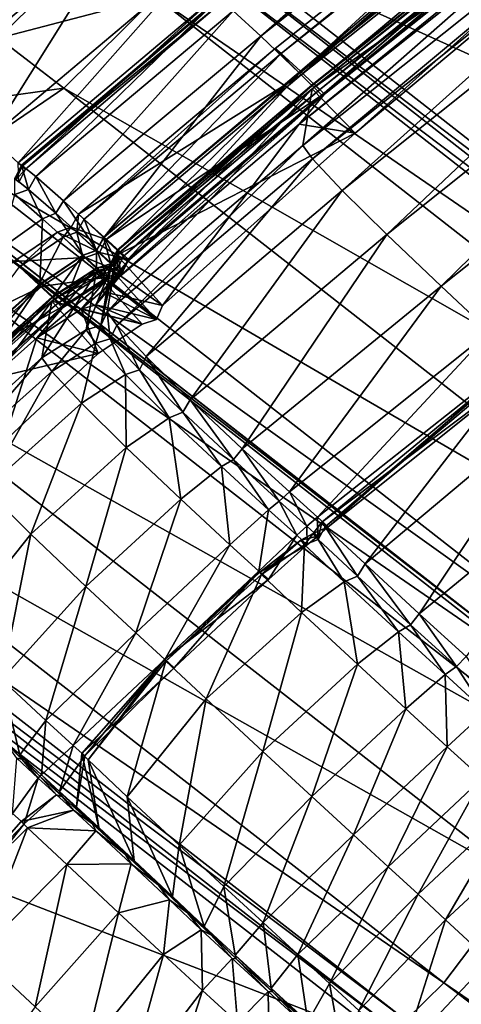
# Model space of a CAD drawing. Header units: millimetres. Extents: x 2387 to 13955, y -4964 to 364.
# Tile 928 of 1056: x 4483 to 4489, y 207 to 220. Entities that reach past the tile are written whole.
import ezdxf

# ---------------------------------------------------------------- set-up
doc = ezdxf.new("R2010")
doc.units = ezdxf.units.MM
doc.header["$MEASUREMENT"] = 0
doc.layers.add('Predefinito', color=7, linetype='Continuous', true_color=0x000000)

# ---------------------------------------------------------------- blocks, each defined once
blk = doc.blocks.new('Blocco 08')
at = {"layer": 'Predefinito'}
for points in [[(-461.432, -53.25, 485.772), (-453.143, -60.537, 440.573), (-455.804, -62.783, 440.54)], [(-451.329, -62.114, 427.623), (-451.704, -61.774, 429.991), (-443.807, -55.511, 430.211)], [(-443.807, -55.511, 430.211), (-443.449, -55.869, 427.83), (-451.329, -62.114, 427.623)], [(-450.808, -62.616, 426.82), (-451.329, -62.114, 427.623), (-443.449, -55.869, 427.83)], [(-443.449, -55.869, 427.83), (-442.999, -56.419, 427.029), (-450.808, -62.616, 426.82)], [(-451.053, -62.348, 423.215), (-451.137, -62.283, 425.632), (-443.261, -56.032, 425.878)], [(-443.261, -56.032, 425.878), (-451.137, -62.283, 425.632), (-450.786, -62.636, 426.582)], [(-443.261, -56.032, 425.878), (-443.154, -56.077, 423.449), (-451.053, -62.348, 423.215)], [(-450.793, -62.59, 420.809), (-451.053, -62.348, 423.215), (-443.154, -56.077, 423.449)], [(-443.154, -56.077, 423.449), (-442.898, -56.319, 421.027), (-450.793, -62.59, 420.809)], [(-450.786, -62.636, 426.582), (-442.978, -56.436, 426.82), (-443.261, -56.032, 425.878)], [(-450.613, -62.763, 419.888), (-450.793, -62.59, 420.809), (-442.898, -56.319, 421.027)], [(-442.898, -56.319, 421.027), (-442.733, -56.501, 420.106), (-450.613, -62.763, 419.888)], [(-450.507, -62.912, 426.75), (-450.808, -62.616, 426.82), (-442.999, -56.419, 427.029)], [(-442.978, -56.436, 426.82), (-450.786, -62.636, 426.582), (-450.507, -62.912, 426.75)], [(-450.469, -62.898, 412.5), (-450.615, -62.755, 417.648), (-442.719, -56.479, 417.89)], [(-442.719, -56.479, 417.89), (-450.615, -62.755, 417.648), (-450.588, -62.786, 419.502)], [(-450.537, -62.838, 419.702), (-450.613, -62.763, 419.888), (-442.733, -56.501, 420.106)], [(-450.588, -62.786, 419.502), (-442.709, -56.523, 419.738), (-442.719, -56.479, 417.89)], [(-442.709, -56.523, 419.738), (-450.588, -62.786, 419.502), (-450.537, -62.838, 419.702)], [(-442.733, -56.501, 420.106), (-442.666, -56.582, 419.929), (-450.537, -62.838, 419.702)], [(-450.537, -62.838, 419.702), (-442.666, -56.582, 419.929), (-442.709, -56.523, 419.738)], [(-442.999, -56.419, 427.029), (-442.744, -56.746, 426.972), (-450.507, -62.912, 426.75)], [(-450.507, -62.912, 426.75), (-442.744, -56.746, 426.972), (-442.978, -56.436, 426.82)], [(-442.719, -56.479, 417.89), (-442.567, -56.612, 412.737), (-450.469, -62.898, 412.5)], [(-442.567, -56.612, 412.737), (-442.892, -57.014, 360.909), (-450.813, -63.305, 360.677)], [(-450.813, -63.305, 360.677), (-450.469, -62.898, 412.5), (-442.567, -56.612, 412.737)], [(-442.78, -56.587, 78.017), (-442.894, -57.325, 28.827), (-450.762, -63.59, 28.599)], [(-450.762, -63.59, 28.599), (-450.636, -62.828, 77.787), (-442.78, -56.587, 78.017)], [(-442.295, -56.939, 219.022), (-442.78, -56.587, 78.017), (-450.636, -62.828, 77.787)], [(-450.052, -63.426, 218.792), (-450.813, -63.305, 360.677), (-442.892, -57.014, 360.909)], [(-450.636, -62.828, 77.787), (-450.052, -63.426, 218.792), (-442.295, -56.939, 219.022)], [(-442.892, -57.014, 360.909), (-442.295, -56.939, 219.022), (-450.052, -63.426, 218.792)], [(-450.632, -63.771, 25.225), (-450.762, -63.59, 28.599), (-442.894, -57.325, 28.827)], [(-442.894, -57.325, 28.827), (-442.769, -57.503, 25.448), (-450.632, -63.771, 25.225)], [(-450.232, -64.198, 21.658), (-450.632, -63.771, 25.225), (-442.769, -57.503, 25.448)], [(-442.769, -57.503, 25.448), (-442.373, -57.93, 21.876), (-450.232, -64.198, 21.658)], [(-449.628, -64.796, 18.64), (-450.232, -64.198, 21.658), (-442.373, -57.93, 21.876)], [(-442.373, -57.93, 21.876), (-441.77, -58.53, 18.85), (-449.628, -64.796, 18.64)], [(-448.893, -65.491, 16.91), (-449.628, -64.796, 18.64), (-441.77, -58.53, 18.85)], [(-441.77, -58.53, 18.85), (-441.029, -59.232, 17.108), (-448.893, -65.491, 16.91)], [(-440.015, -66.204, 730.512), (-449.22, -58.87, 775.656), (-452.036, -60.764, 775.523)], [(-449.22, -58.87, 775.656), (-440.015, -66.204, 730.512), (-432.088, -60.941, 730.716)], [(-448.233, -66.108, 16.174), (-448.893, -65.491, 16.91), (-441.029, -59.232, 17.108)], [(-454.989, -63.486, 435.509), (-455.804, -62.783, 440.54), (-453.143, -60.537, 440.573)], [(-453.143, -60.537, 440.573), (-452.328, -61.246, 435.532), (-454.989, -63.486, 435.509)], [(-442.827, -67.959, 730.401), (-452.036, -60.764, 775.523), (-452.23, -60.824, 775.485)], [(-452.036, -60.764, 775.523), (-442.827, -67.959, 730.401), (-440.015, -66.204, 730.512)], [(-455.277, -61.826, 782.291), (-454.874, -62.142, 780.526), (-453.631, -60.909, 780.548)], [(-452.751, -61.585, 775.549), (-453.631, -60.909, 780.548), (-454.874, -62.142, 780.526)], [(-443.024, -68.016, 730.372), (-452.23, -60.824, 775.485), (-452.317, -61.008, 775.515)], [(-452.23, -60.824, 775.485), (-443.024, -68.016, 730.372), (-442.827, -67.959, 730.401)], [(-443.107, -68.204, 730.392), (-452.317, -61.008, 775.515), (-452.751, -61.585, 775.549)], [(-452.317, -61.008, 775.515), (-443.107, -68.204, 730.392), (-443.024, -68.016, 730.372)], [(-454.609, -63.824, 433.707), (-454.989, -63.486, 435.509), (-452.328, -61.246, 435.532)], [(-452.328, -61.246, 435.532), (-451.953, -61.583, 433.744), (-454.609, -63.824, 433.707)], [(-454.874, -62.142, 780.526), (-453.992, -62.818, 775.527), (-452.751, -61.585, 775.549)], [(-454.513, -63.911, 433.505), (-454.609, -63.824, 433.707), (-451.953, -61.583, 433.744)], [(-454.373, -64.011, 429.941), (-454.564, -63.856, 432.318), (-451.907, -61.609, 432.409)], [(-451.906, -61.625, 433.362), (-451.907, -61.609, 432.409), (-454.564, -63.856, 432.318)], [(-454.564, -63.856, 432.318), (-454.554, -63.872, 433.273), (-451.906, -61.625, 433.362)], [(-451.867, -61.667, 433.567), (-451.906, -61.625, 433.362), (-454.554, -63.872, 433.273)], [(-454.554, -63.872, 433.273), (-454.513, -63.911, 433.505), (-451.867, -61.667, 433.567)], [(-451.953, -61.583, 433.744), (-451.867, -61.667, 433.567), (-454.513, -63.911, 433.505)], [(-451.907, -61.609, 432.409), (-451.704, -61.774, 429.991), (-454.373, -64.011, 429.941)], [(-443.534, -68.784, 730.414), (-452.751, -61.585, 775.549), (-453.992, -62.818, 775.527)], [(-452.751, -61.585, 775.549), (-443.534, -68.784, 730.414), (-443.107, -68.204, 730.392)], [(-453.996, -64.338, 427.613), (-454.373, -64.011, 429.941), (-451.704, -61.774, 429.991)], [(-451.704, -61.774, 429.991), (-451.329, -62.114, 427.623), (-453.996, -64.338, 427.613)], [(-453.992, -62.818, 775.527), (-454.874, -62.142, 780.526), (-456.321, -63.14, 780.334)], [(-453.448, -64.831, 426.795), (-453.996, -64.338, 427.613), (-451.329, -62.114, 427.623)], [(-451.329, -62.114, 427.623), (-450.808, -62.616, 426.82), (-453.448, -64.831, 426.795)], [(-453.72, -64.589, 423.126), (-453.796, -64.518, 425.505), (-451.137, -62.283, 425.632)], [(-450.786, -62.636, 426.582), (-451.137, -62.283, 425.632), (-453.796, -64.518, 425.505)], [(-451.137, -62.283, 425.632), (-451.053, -62.348, 423.215), (-453.72, -64.589, 423.126)], [(-453.456, -64.834, 420.766), (-453.72, -64.589, 423.126), (-451.053, -62.348, 423.215)], [(-451.053, -62.348, 423.215), (-450.793, -62.59, 420.809), (-453.456, -64.834, 420.766)], [(-453.796, -64.518, 425.505), (-453.419, -64.86, 426.472), (-450.786, -62.636, 426.582)], [(-453.268, -65.009, 419.841), (-453.456, -64.834, 420.766), (-450.793, -62.59, 420.809)], [(-453.122, -65.126, 426.685), (-453.448, -64.831, 426.795), (-450.808, -62.616, 426.82)], [(-450.507, -62.912, 426.75), (-450.786, -62.636, 426.582), (-453.419, -64.86, 426.472)], [(-450.793, -62.59, 420.809), (-450.613, -62.763, 419.888), (-453.268, -65.009, 419.841)], [(-450.808, -62.616, 426.82), (-450.507, -62.912, 426.75), (-453.122, -65.126, 426.685)], [(-453.127, -65.153, 412.397), (-453.271, -65.007, 417.535), (-450.615, -62.755, 417.648)], [(-450.588, -62.786, 419.502), (-450.615, -62.755, 417.648), (-453.271, -65.007, 417.535)], [(-453.185, -65.085, 419.629), (-453.268, -65.009, 419.841), (-450.613, -62.763, 419.888)], [(-450.613, -62.763, 419.888), (-450.537, -62.838, 419.702), (-453.185, -65.085, 419.629)], [(-450.615, -62.755, 417.648), (-450.469, -62.898, 412.5), (-453.127, -65.153, 412.397)], [(-456.321, -63.14, 780.334), (-455.447, -63.808, 775.357), (-453.992, -62.818, 775.527)], [(-444.768, -70.019, 730.387), (-453.992, -62.818, 775.527), (-455.447, -63.808, 775.357)], [(-453.992, -62.818, 775.527), (-444.768, -70.019, 730.387), (-443.534, -68.784, 730.414)], [(-453.475, -65.562, 360.59), (-453.127, -65.153, 412.397), (-450.469, -62.898, 412.5)], [(-450.469, -62.898, 412.5), (-450.813, -63.305, 360.677), (-453.475, -65.562, 360.59)], [(-453.407, -65.838, 28.522), (-453.275, -65.072, 77.706), (-450.636, -62.828, 77.787)], [(-450.636, -62.828, 77.787), (-450.762, -63.59, 28.599), (-453.407, -65.838, 28.522)], [(-450.052, -63.426, 218.792), (-450.636, -62.828, 77.787), (-453.275, -65.072, 77.706)], [(-453.271, -65.007, 417.535), (-453.239, -65.036, 419.405), (-450.588, -62.786, 419.502)], [(-450.537, -62.838, 419.702), (-450.588, -62.786, 419.502), (-453.239, -65.036, 419.405)], [(-453.239, -65.036, 419.405), (-453.185, -65.085, 419.629), (-450.537, -62.838, 419.702)], [(-453.419, -64.86, 426.472), (-453.122, -65.126, 426.685), (-450.507, -62.912, 426.75)], [(-447.817, -70.442, 729.777), (-456.974, -63.302, 774.696), (-456.56, -63.699, 774.955)], [(-447.339, -70.814, 729.963), (-456.52, -63.654, 774.955), (-456.974, -63.302, 774.696)], [(-456.974, -63.302, 774.696), (-447.817, -70.442, 729.777), (-447.339, -70.814, 729.963)], [(-452.657, -65.753, 218.71), (-453.475, -65.562, 360.59), (-450.813, -63.305, 360.677)], [(-450.813, -63.305, 360.677), (-450.052, -63.426, 218.792), (-452.657, -65.753, 218.71)], [(-453.275, -65.072, 77.706), (-452.657, -65.753, 218.71), (-450.052, -63.426, 218.792)], [(-447.379, -70.86, 729.96), (-456.56, -63.699, 774.955), (-456.259, -64.738, 775.328)], [(-456.56, -63.699, 774.955), (-447.379, -70.86, 729.96), (-447.817, -70.442, 729.777)], [(-456.52, -63.654, 774.955), (-447.339, -70.814, 729.963), (-446.229, -70.999, 730.255)], [(-446.229, -70.999, 730.255), (-455.447, -63.808, 775.357), (-456.52, -63.654, 774.955)], [(-453.277, -66.019, 25.16), (-453.407, -65.838, 28.522), (-450.762, -63.59, 28.599)], [(-450.762, -63.59, 28.599), (-450.632, -63.771, 25.225), (-453.277, -66.019, 25.16)], [(-455.447, -63.808, 775.357), (-446.229, -70.999, 730.255), (-444.768, -70.019, 730.387)], [(-454.609, -63.824, 433.707), (-454.513, -63.911, 433.505), (-454.603, -64.093, 433.513)], [(-452.878, -66.443, 21.613), (-453.277, -66.019, 25.16), (-450.632, -63.771, 25.225)], [(-450.632, -63.771, 25.225), (-450.232, -64.198, 21.658), (-452.878, -66.443, 21.613)], [(-454.471, -64.184, 429.958), (-454.654, -64.036, 432.307), (-454.564, -63.856, 432.318)], [(-454.554, -63.872, 433.273), (-454.564, -63.856, 432.318), (-454.654, -64.036, 432.307)], [(-454.654, -64.036, 432.307), (-454.642, -64.055, 433.266), (-454.554, -63.872, 433.273)], [(-454.513, -63.911, 433.505), (-454.554, -63.872, 433.273), (-454.642, -64.055, 433.266)], [(-454.642, -64.055, 433.266), (-454.603, -64.093, 433.513), (-454.513, -63.911, 433.505)], [(-454.564, -63.856, 432.318), (-454.373, -64.011, 429.941), (-454.471, -64.184, 429.958)], [(-454.654, -64.036, 432.307), (-454.471, -64.184, 429.958), (-454.657, -64.254, 429.931)], [(-454.1, -64.507, 427.656), (-454.471, -64.184, 429.958), (-454.373, -64.011, 429.941)], [(-454.373, -64.011, 429.941), (-453.996, -64.338, 427.613), (-454.1, -64.507, 427.656)], [(-454.28, -64.582, 427.603), (-454.657, -64.254, 429.931), (-454.471, -64.184, 429.958)], [(-454.471, -64.184, 429.958), (-454.1, -64.507, 427.656), (-454.28, -64.582, 427.603)], [(-452.286, -67.027, 18.621), (-452.878, -66.443, 21.613), (-450.232, -64.198, 21.658)], [(-450.232, -64.198, 21.658), (-449.628, -64.796, 18.64), (-452.286, -67.027, 18.621)], [(-454.657, -64.254, 429.931), (-454.28, -64.582, 427.603), (-454.86, -64.991, 427.516)], [(-453.546, -65.006, 426.828), (-454.1, -64.507, 427.656), (-453.996, -64.338, 427.613)], [(-453.996, -64.338, 427.613), (-453.448, -64.831, 426.795), (-453.546, -65.006, 426.828)], [(-454.318, -65.476, 426.713), (-454.86, -64.991, 427.516), (-454.28, -64.582, 427.603)], [(-454.28, -64.582, 427.603), (-453.732, -65.075, 426.786), (-454.318, -65.476, 426.713)], [(-453.732, -65.075, 426.786), (-454.28, -64.582, 427.603), (-454.1, -64.507, 427.656)], [(-454.1, -64.507, 427.656), (-453.546, -65.006, 426.828), (-453.732, -65.075, 426.786)], [(-453.816, -64.764, 423.117), (-453.892, -64.694, 425.469), (-453.796, -64.518, 425.505)], [(-453.419, -64.86, 426.472), (-453.796, -64.518, 425.505), (-453.892, -64.694, 425.469)], [(-453.796, -64.518, 425.505), (-453.72, -64.589, 423.126), (-453.816, -64.764, 423.117)], [(-453.55, -65.012, 420.786), (-453.816, -64.764, 423.117), (-453.72, -64.589, 423.126)], [(-453.72, -64.589, 423.126), (-453.456, -64.834, 420.766), (-453.55, -65.012, 420.786)], [(-447.036, -71.928, 730.227), (-456.259, -64.738, 775.328), (-457.043, -66.31, 775.419)], [(-456.259, -64.738, 775.328), (-447.036, -71.928, 730.227), (-447.379, -70.86, 729.96)], [(-454.591, -65.231, 423.108), (-454.669, -65.16, 425.525), (-454.08, -64.762, 425.495)], [(-453.702, -65.104, 426.463), (-454.08, -64.762, 425.495), (-454.669, -65.16, 425.525)], [(-454.08, -64.762, 425.495), (-454.002, -64.832, 423.118), (-454.591, -65.231, 423.108)], [(-454.002, -64.832, 423.118), (-454.08, -64.762, 425.495), (-453.892, -64.694, 425.469)], [(-453.511, -65.039, 426.447), (-453.892, -64.694, 425.469), (-454.08, -64.762, 425.495)], [(-454.08, -64.762, 425.495), (-453.702, -65.104, 426.463), (-453.511, -65.039, 426.447)], [(-453.892, -64.694, 425.469), (-453.816, -64.764, 423.117), (-454.002, -64.832, 423.118)], [(-453.74, -65.077, 420.756), (-454.002, -64.832, 423.118), (-453.816, -64.764, 423.117)], [(-453.892, -64.694, 425.469), (-453.511, -65.039, 426.447), (-453.419, -64.86, 426.472)], [(-453.816, -64.764, 423.117), (-453.55, -65.012, 420.786), (-453.74, -65.077, 420.756)], [(-454.332, -65.472, 420.701), (-454.591, -65.231, 423.108), (-454.002, -64.832, 423.118)], [(-454.002, -64.832, 423.118), (-453.74, -65.077, 420.756), (-454.332, -65.472, 420.701)], [(-453.359, -65.19, 419.861), (-453.55, -65.012, 420.786), (-453.456, -64.834, 420.766)], [(-453.215, -65.307, 426.69), (-453.546, -65.006, 426.828), (-453.448, -64.831, 426.795)], [(-453.122, -65.126, 426.685), (-453.419, -64.86, 426.472), (-453.511, -65.039, 426.447)], [(-453.456, -64.834, 420.766), (-453.268, -65.009, 419.841), (-453.359, -65.19, 419.861)], [(-453.448, -64.831, 426.795), (-453.122, -65.126, 426.685), (-453.215, -65.307, 426.69)], [(-451.58, -67.687, 16.924), (-452.286, -67.027, 18.621), (-449.628, -64.796, 18.64)], [(-449.628, -64.796, 18.64), (-448.893, -65.491, 16.91), (-451.58, -67.687, 16.924)], [(-454.86, -64.991, 427.516), (-454.318, -65.476, 426.713), (-455.618, -66.644, 426.653)], [(-453.552, -65.252, 419.832), (-453.74, -65.077, 420.756), (-453.55, -65.012, 420.786)], [(-453.407, -65.37, 426.676), (-453.732, -65.075, 426.786), (-453.546, -65.006, 426.828)], [(-453.55, -65.012, 420.786), (-453.359, -65.19, 419.861), (-453.552, -65.252, 419.832)], [(-453.546, -65.006, 426.828), (-453.215, -65.307, 426.69), (-453.407, -65.37, 426.676)], [(-453.216, -65.337, 412.379), (-453.361, -65.189, 417.51), (-453.271, -65.007, 417.535)], [(-453.239, -65.036, 419.405), (-453.271, -65.007, 417.535), (-453.361, -65.189, 417.51)], [(-453.274, -65.268, 419.631), (-453.359, -65.19, 419.861), (-453.268, -65.009, 419.841)], [(-453.268, -65.009, 419.841), (-453.185, -65.085, 419.629), (-453.274, -65.268, 419.631)], [(-453.271, -65.007, 417.535), (-453.127, -65.153, 412.397), (-453.216, -65.337, 412.379)], [(-454.296, -65.497, 426.477), (-454.669, -65.16, 425.525), (-455.97, -66.327, 425.5)], [(-454.669, -65.16, 425.525), (-454.296, -65.497, 426.477), (-453.702, -65.104, 426.463)], [(-454.147, -65.643, 419.78), (-454.332, -65.472, 420.701), (-453.74, -65.077, 420.756)], [(-454.003, -65.761, 426.645), (-454.318, -65.476, 426.713), (-453.732, -65.075, 426.786)], [(-453.407, -65.37, 426.676), (-453.702, -65.104, 426.463), (-454.296, -65.497, 426.477)], [(-453.74, -65.077, 420.756), (-453.552, -65.252, 419.832), (-454.147, -65.643, 419.78)], [(-453.732, -65.075, 426.786), (-453.407, -65.37, 426.676), (-454.003, -65.761, 426.645)], [(-453.215, -65.307, 426.69), (-453.511, -65.039, 426.447), (-453.702, -65.104, 426.463)], [(-453.702, -65.104, 426.463), (-453.407, -65.37, 426.676), (-453.215, -65.307, 426.69)], [(-453.127, -65.153, 412.397), (-453.475, -65.562, 360.59), (-453.561, -65.746, 360.584)], [(-453.561, -65.746, 360.584), (-453.216, -65.337, 412.379), (-453.127, -65.153, 412.397)], [(-453.511, -65.039, 426.447), (-453.215, -65.307, 426.69), (-453.122, -65.126, 426.685)], [(-453.275, -65.072, 77.706), (-453.407, -65.838, 28.522), (-453.494, -66.022, 28.522)], [(-453.494, -66.022, 28.522), (-453.361, -65.256, 77.702), (-453.275, -65.072, 77.706)], [(-453.361, -65.189, 417.51), (-453.328, -65.218, 419.389), (-453.239, -65.036, 419.405)], [(-452.657, -65.753, 218.71), (-453.275, -65.072, 77.706), (-453.361, -65.256, 77.702)], [(-453.185, -65.085, 419.629), (-453.239, -65.036, 419.405), (-453.328, -65.218, 419.389)], [(-453.328, -65.218, 419.389), (-453.274, -65.268, 419.631), (-453.185, -65.085, 419.629)], [(-454.591, -65.231, 423.108), (-454.332, -65.472, 420.701), (-455.635, -66.638, 420.648)], [(-454.01, -65.783, 412.391), (-454.152, -65.638, 417.54), (-453.553, -65.25, 417.526)], [(-453.523, -65.279, 419.395), (-453.553, -65.25, 417.526), (-454.152, -65.638, 417.54)], [(-454.152, -65.638, 417.54), (-454.122, -65.666, 419.394), (-453.523, -65.279, 419.395)], [(-454.067, -65.715, 419.595), (-454.147, -65.643, 419.78), (-453.552, -65.252, 419.832)], [(-453.467, -65.328, 419.621), (-453.523, -65.279, 419.395), (-454.122, -65.666, 419.394)], [(-453.552, -65.252, 419.832), (-453.467, -65.328, 419.621), (-454.067, -65.715, 419.595)], [(-453.553, -65.25, 417.526), (-453.411, -65.396, 412.387), (-454.01, -65.783, 412.391)], [(-453.689, -66.08, 28.513), (-453.556, -65.313, 77.696), (-453.361, -65.256, 77.702)], [(-453.361, -65.256, 77.702), (-453.494, -66.022, 28.522), (-453.689, -66.08, 28.513)], [(-452.74, -65.94, 218.706), (-453.361, -65.256, 77.702), (-453.556, -65.313, 77.696)], [(-453.411, -65.396, 412.387), (-453.553, -65.25, 417.526), (-453.361, -65.189, 417.51)], [(-453.328, -65.218, 419.389), (-453.361, -65.189, 417.51), (-453.553, -65.25, 417.526)], [(-453.553, -65.25, 417.526), (-453.523, -65.279, 419.395), (-453.328, -65.218, 419.389)], [(-453.467, -65.328, 419.621), (-453.552, -65.252, 419.832), (-453.359, -65.19, 419.861)], [(-453.274, -65.268, 419.631), (-453.328, -65.218, 419.389), (-453.523, -65.279, 419.395)], [(-453.523, -65.279, 419.395), (-453.467, -65.328, 419.621), (-453.274, -65.268, 419.631)], [(-453.359, -65.19, 419.861), (-453.274, -65.268, 419.631), (-453.467, -65.328, 419.621)], [(-453.361, -65.189, 417.51), (-453.216, -65.337, 412.379), (-453.411, -65.396, 412.387)], [(-453.361, -65.256, 77.702), (-452.74, -65.94, 218.706), (-452.657, -65.753, 218.71)], [(-453.411, -65.396, 412.387), (-453.757, -65.804, 360.581), (-454.358, -66.189, 360.568)], [(-454.358, -66.189, 360.568), (-454.01, -65.783, 412.391), (-453.411, -65.396, 412.387)], [(-454.296, -65.497, 426.477), (-454.003, -65.761, 426.645), (-453.407, -65.37, 426.676)], [(-453.556, -65.313, 77.696), (-453.689, -66.08, 28.513), (-454.289, -66.462, 28.49)], [(-454.289, -66.462, 28.49), (-454.154, -65.695, 77.678), (-453.556, -65.313, 77.696)], [(-452.934, -66.003, 218.701), (-453.556, -65.313, 77.696), (-454.154, -65.695, 77.678)], [(-454.122, -65.666, 419.394), (-454.067, -65.715, 419.595), (-453.467, -65.328, 419.621)], [(-453.757, -65.804, 360.581), (-453.411, -65.396, 412.387), (-453.216, -65.337, 412.379)], [(-453.216, -65.337, 412.379), (-453.561, -65.746, 360.584), (-453.757, -65.804, 360.581)], [(-453.556, -65.313, 77.696), (-452.934, -66.003, 218.701), (-452.74, -65.94, 218.706)], [(-455.97, -66.327, 425.5), (-455.598, -66.662, 426.446), (-454.296, -65.497, 426.477)], [(-455.451, -66.807, 419.726), (-455.635, -66.638, 420.648), (-454.332, -65.472, 420.701)], [(-455.306, -66.925, 426.6), (-455.618, -66.644, 426.653), (-454.318, -65.476, 426.713)], [(-454.003, -65.761, 426.645), (-454.296, -65.497, 426.477), (-455.598, -66.662, 426.446)], [(-454.332, -65.472, 420.701), (-454.147, -65.643, 419.78), (-455.451, -66.807, 419.726)], [(-454.318, -65.476, 426.713), (-454.003, -65.761, 426.645), (-455.306, -66.925, 426.6)], [(-452.74, -65.94, 218.706), (-453.561, -65.746, 360.584), (-453.475, -65.562, 360.59)], [(-453.475, -65.562, 360.59), (-452.657, -65.753, 218.71), (-452.74, -65.94, 218.706)], [(-450.944, -68.27, 16.199), (-451.58, -67.687, 16.924), (-448.893, -65.491, 16.91)], [(-448.893, -65.491, 16.91), (-448.233, -66.108, 16.174), (-450.944, -68.27, 16.199)], [(-455.59, -67.621, 28.449), (-455.451, -66.852, 77.638), (-454.154, -65.695, 77.678)], [(-454.154, -65.695, 77.678), (-454.289, -66.462, 28.49), (-455.59, -67.621, 28.449)], [(-455.316, -66.947, 412.357), (-455.457, -66.802, 417.51), (-454.152, -65.638, 417.54)], [(-454.122, -65.666, 419.394), (-454.152, -65.638, 417.54), (-455.457, -66.802, 417.51)], [(-455.457, -66.802, 417.51), (-455.428, -66.829, 419.359), (-454.122, -65.666, 419.394)], [(-455.371, -66.878, 419.551), (-455.451, -66.807, 419.726), (-454.147, -65.643, 419.78)], [(-453.527, -66.402, 218.683), (-454.154, -65.695, 77.678), (-455.451, -66.852, 77.638)], [(-454.067, -65.715, 419.595), (-454.122, -65.666, 419.394), (-455.428, -66.829, 419.359)], [(-454.147, -65.643, 419.78), (-454.067, -65.715, 419.595), (-455.371, -66.878, 419.551)], [(-454.152, -65.638, 417.54), (-454.01, -65.783, 412.391), (-455.316, -66.947, 412.357)], [(-454.154, -65.695, 77.678), (-453.527, -66.402, 218.683), (-452.934, -66.003, 218.701)], [(-455.666, -67.352, 360.529), (-455.316, -66.947, 412.357), (-454.01, -65.783, 412.391)], [(-454.01, -65.783, 412.391), (-454.358, -66.189, 360.568), (-455.666, -67.352, 360.529)], [(-455.598, -66.662, 426.446), (-455.306, -66.925, 426.6), (-454.003, -65.761, 426.645)], [(-455.428, -66.829, 419.359), (-455.371, -66.878, 419.551), (-454.067, -65.715, 419.595)], [(-453.527, -66.402, 218.683), (-454.358, -66.189, 360.568), (-453.757, -65.804, 360.581)], [(-452.934, -66.003, 218.701), (-453.757, -65.804, 360.581), (-453.561, -65.746, 360.584)], [(-453.757, -65.804, 360.581), (-452.934, -66.003, 218.701), (-453.527, -66.402, 218.683)], [(-453.561, -65.746, 360.584), (-452.74, -65.94, 218.706), (-452.934, -66.003, 218.701)], [(-453.365, -66.202, 25.167), (-453.494, -66.022, 28.522), (-453.407, -65.838, 28.522)], [(-453.407, -65.838, 28.522), (-453.277, -66.019, 25.16), (-453.365, -66.202, 25.167)], [(-454.157, -66.645, 25.116), (-454.289, -66.462, 28.49), (-453.689, -66.08, 28.513)], [(-453.689, -66.08, 28.513), (-453.559, -66.26, 25.15), (-454.157, -66.645, 25.116)], [(-453.559, -66.26, 25.15), (-453.689, -66.08, 28.513), (-453.494, -66.022, 28.522)], [(-453.494, -66.022, 28.522), (-453.365, -66.202, 25.167), (-453.559, -66.26, 25.15)], [(-452.968, -66.623, 21.633), (-453.365, -66.202, 25.167), (-453.277, -66.019, 25.16)], [(-453.277, -66.019, 25.16), (-452.878, -66.443, 21.613), (-452.968, -66.623, 21.633)], [(-454.809, -67.598, 218.643), (-455.666, -67.352, 360.529), (-454.358, -66.189, 360.568)], [(-454.358, -66.189, 360.568), (-453.527, -66.402, 218.683), (-454.809, -67.598, 218.643)], [(-453.16, -66.685, 21.603), (-453.559, -66.26, 25.15), (-453.365, -66.202, 25.167)], [(-453.365, -66.202, 25.167), (-452.968, -66.623, 21.633), (-453.16, -66.685, 21.603)], [(-450.562, -68.613, 16.129), (-450.944, -68.27, 16.199), (-448.233, -66.108, 16.174)], [(-448.233, -66.108, 16.174), (-447.85, -66.47, 16.143), (-450.562, -68.613, 16.129)], [(-447.802, -73.51, 730.283), (-457.043, -66.31, 775.419), (-458.099, -67.705, 775.362)], [(-457.043, -66.31, 775.419), (-447.802, -73.51, 730.283), (-447.036, -71.928, 730.227)], [(-453.754, -67.074, 21.549), (-454.157, -66.645, 25.116), (-453.559, -66.26, 25.15)], [(-453.559, -66.26, 25.15), (-453.16, -66.685, 21.603), (-453.754, -67.074, 21.549)], [(-455.458, -67.804, 25.07), (-455.59, -67.621, 28.449), (-454.289, -66.462, 28.49)], [(-454.289, -66.462, 28.49), (-454.157, -66.645, 25.116), (-455.458, -67.804, 25.07)], [(-455.451, -66.852, 77.638), (-454.809, -67.598, 218.643), (-453.527, -66.402, 218.683)], [(-452.384, -67.196, 18.661), (-452.968, -66.623, 21.633), (-452.878, -66.443, 21.613)], [(-452.878, -66.443, 21.613), (-452.286, -67.027, 18.621), (-452.384, -67.196, 18.661)], [(-450.42, -68.742, 16.233), (-450.562, -68.613, 16.129), (-447.85, -66.47, 16.143)], [(-447.725, -66.591, 16.297), (-447.836, -66.486, 16.121), (-450.505, -68.68, 16.04)], [(-450.459, -68.743, 15.528), (-450.505, -68.68, 16.04), (-447.836, -66.486, 16.121)], [(-447.836, -66.486, 16.121), (-447.807, -66.51, 15.595), (-450.459, -68.743, 15.528)], [(-447.85, -66.47, 16.143), (-447.725, -66.591, 16.297), (-450.42, -68.742, 16.233)], [(-452.567, -67.269, 18.613), (-453.16, -66.685, 21.603), (-452.968, -66.623, 21.633)], [(-452.968, -66.623, 21.633), (-452.384, -67.196, 18.661), (-452.567, -67.269, 18.613)], [(-450.505, -68.68, 16.04), (-450.42, -68.742, 16.233), (-447.725, -66.591, 16.297)], [(-449.921, -69.244, 14.676), (-450.459, -68.743, 15.528), (-447.807, -66.51, 15.595)], [(-447.807, -66.51, 15.595), (-447.261, -67.016, 14.7), (-449.921, -69.244, 14.676)], [(-455.052, -68.236, 21.497), (-455.458, -67.804, 25.07), (-454.157, -66.645, 25.116)], [(-454.157, -66.645, 25.116), (-453.754, -67.074, 21.549), (-455.052, -68.236, 21.497)], [(-453.148, -67.673, 18.532), (-453.754, -67.074, 21.549), (-453.16, -66.685, 21.603)], [(-453.16, -66.685, 21.603), (-452.567, -67.269, 18.613), (-453.148, -67.673, 18.532)], [(-451.698, -67.835, 16.983), (-452.384, -67.196, 18.661), (-452.286, -67.027, 18.621)], [(-452.286, -67.027, 18.621), (-451.58, -67.687, 16.924), (-451.698, -67.835, 16.983)], [(-449.187, -69.918, 13.875), (-449.921, -69.244, 14.676), (-447.261, -67.016, 14.7)], [(-447.261, -67.016, 14.7), (-446.506, -67.714, 13.853), (-449.187, -69.918, 13.875)], [(-454.44, -68.841, 18.47), (-455.052, -68.236, 21.497), (-453.754, -67.074, 21.549)], [(-453.754, -67.074, 21.549), (-453.148, -67.673, 18.532), (-454.44, -68.841, 18.47)], [(-452.412, -68.37, 16.803), (-453.148, -67.673, 18.532), (-452.567, -67.269, 18.613)], [(-451.862, -67.93, 16.914), (-452.567, -67.269, 18.613), (-452.384, -67.196, 18.661)], [(-452.567, -67.269, 18.613), (-451.862, -67.93, 16.914), (-452.412, -68.37, 16.803)], [(-452.384, -67.196, 18.661), (-451.698, -67.835, 16.983), (-451.862, -67.93, 16.914)], [(-453.695, -69.548, 16.73), (-454.44, -68.841, 18.47), (-453.148, -67.673, 18.532)], [(-453.148, -67.673, 18.532), (-452.412, -68.37, 16.803), (-453.695, -69.548, 16.73)], [(-451.082, -68.394, 16.265), (-451.698, -67.835, 16.983), (-451.58, -67.687, 16.924)], [(-451.58, -67.687, 16.924), (-450.944, -68.27, 16.199), (-451.082, -68.394, 16.265)], [(-448.854, -74.903, 730.233), (-458.099, -67.705, 775.362), (-458.613, -68.215, 775.292)], [(-458.099, -67.705, 775.362), (-448.854, -74.903, 730.233), (-447.802, -73.51, 730.283)], [(-448.554, -70.494, 13.505), (-449.187, -69.918, 13.875), (-446.506, -67.714, 13.853)], [(-451.749, -68.985, 16.067), (-452.412, -68.37, 16.803), (-451.862, -67.93, 16.914)], [(-451.226, -68.513, 16.191), (-451.862, -67.93, 16.914), (-451.698, -67.835, 16.983)], [(-451.862, -67.93, 16.914), (-451.226, -68.513, 16.191), (-451.749, -68.985, 16.067)], [(-451.698, -67.835, 16.983), (-451.082, -68.394, 16.265), (-451.226, -68.513, 16.191)], [(-449.371, -75.408, 730.181), (-458.613, -68.215, 775.292), (-458.784, -68.325, 775.253)], [(-458.613, -68.215, 775.292), (-449.371, -75.408, 730.181), (-448.854, -74.903, 730.233)], [(-449.545, -75.517, 730.151), (-458.784, -68.325, 775.253), (-458.817, -68.526, 775.284)], [(-458.784, -68.325, 775.253), (-449.545, -75.517, 730.151), (-449.371, -75.408, 730.181)], [(-455.052, -68.236, 21.497), (-454.44, -68.841, 18.47), (-455.497, -70.17, 18.587)], [(-450.706, -68.732, 16.166), (-451.082, -68.394, 16.265), (-450.944, -68.27, 16.199)], [(-450.944, -68.27, 16.199), (-450.562, -68.613, 16.129), (-450.706, -68.732, 16.166)], [(-453.021, -70.175, 15.993), (-453.695, -69.548, 16.73), (-452.412, -68.37, 16.803)], [(-452.412, -68.37, 16.803), (-451.749, -68.985, 16.067), (-453.021, -70.175, 15.993)], [(-450.844, -68.856, 16.119), (-451.226, -68.513, 16.191), (-451.082, -68.394, 16.265)], [(-451.082, -68.394, 16.265), (-450.706, -68.732, 16.166), (-450.844, -68.856, 16.119)], [(-449.574, -75.719, 730.173), (-458.817, -68.526, 775.284), (-460.267, -71.587, 775.27)], [(-458.817, -68.526, 775.284), (-449.574, -75.719, 730.173), (-449.545, -75.517, 730.151)], [(-451.357, -69.34, 16.038), (-451.749, -68.985, 16.067), (-451.226, -68.513, 16.191)], [(-451.226, -68.513, 16.191), (-450.844, -68.856, 16.119), (-451.357, -69.34, 16.038)], [(-450.557, -68.869, 16.241), (-450.706, -68.732, 16.166), (-450.562, -68.613, 16.129)], [(-450.562, -68.613, 16.129), (-450.42, -68.742, 16.233), (-450.557, -68.869, 16.241)], [(-450.702, -68.985, 16.225), (-450.844, -68.856, 16.119), (-450.706, -68.732, 16.166)], [(-450.706, -68.732, 16.166), (-450.557, -68.869, 16.241), (-450.702, -68.985, 16.225)], [(-450.556, -68.914, 15.534), (-450.621, -68.832, 16.035), (-450.505, -68.68, 16.04)], [(-450.42, -68.742, 16.233), (-450.505, -68.68, 16.04), (-450.621, -68.832, 16.035)], [(-450.621, -68.832, 16.035), (-450.557, -68.869, 16.241), (-450.42, -68.742, 16.233)], [(-450.505, -68.68, 16.04), (-450.459, -68.743, 15.528), (-450.556, -68.914, 15.534)], [(-450.022, -69.411, 14.711), (-450.556, -68.914, 15.534), (-450.459, -68.743, 15.528)], [(-450.459, -68.743, 15.528), (-449.921, -69.244, 14.676), (-450.022, -69.411, 14.711)], [(-454.832, -70.804, 16.924), (-455.497, -70.17, 18.587), (-454.44, -68.841, 18.47)], [(-454.44, -68.841, 18.47), (-453.695, -69.548, 16.73), (-454.832, -70.804, 16.924)], [(-451.226, -69.456, 16.193), (-451.357, -69.34, 16.038), (-450.844, -68.856, 16.119)], [(-450.844, -68.856, 16.119), (-450.702, -68.985, 16.225), (-451.226, -69.456, 16.193)], [(-450.557, -68.869, 16.241), (-450.621, -68.832, 16.035), (-450.787, -68.923, 16.03)], [(-450.74, -68.986, 15.519), (-450.787, -68.923, 16.03), (-450.621, -68.832, 16.035)], [(-450.787, -68.923, 16.03), (-450.702, -68.985, 16.225), (-450.557, -68.869, 16.241)], [(-450.621, -68.832, 16.035), (-450.556, -68.914, 15.534), (-450.74, -68.986, 15.519)], [(-452.627, -70.533, 15.976), (-453.021, -70.175, 15.993), (-451.749, -68.985, 16.067)], [(-451.749, -68.985, 16.067), (-451.357, -69.34, 16.038), (-452.627, -70.533, 15.976)], [(-451.322, -69.388, 15.489), (-451.343, -69.356, 16.016), (-450.787, -68.923, 16.03)], [(-450.702, -68.985, 16.225), (-450.787, -68.923, 16.03), (-451.343, -69.356, 16.016)], [(-451.343, -69.356, 16.016), (-451.226, -69.456, 16.193), (-450.702, -68.985, 16.225)], [(-450.787, -68.923, 16.03), (-450.74, -68.986, 15.519), (-451.322, -69.388, 15.489)], [(-450.778, -69.898, 14.594), (-451.322, -69.388, 15.489), (-450.74, -68.986, 15.519)], [(-450.74, -68.986, 15.519), (-450.203, -69.487, 14.668), (-450.778, -69.898, 14.594)], [(-450.203, -69.487, 14.668), (-450.74, -68.986, 15.519), (-450.556, -68.914, 15.534)], [(-450.556, -68.914, 15.534), (-450.022, -69.411, 14.711), (-450.203, -69.487, 14.668)], [(-449.304, -70.068, 13.939), (-450.022, -69.411, 14.711), (-449.921, -69.244, 14.676)], [(-449.921, -69.244, 14.676), (-449.187, -69.918, 13.875), (-449.304, -70.068, 13.939)], [(-452.499, -70.646, 16.147), (-452.627, -70.533, 15.976), (-451.357, -69.34, 16.038)], [(-451.226, -69.456, 16.193), (-451.343, -69.356, 16.016), (-452.627, -70.532, 15.976)], [(-452.614, -70.555, 15.444), (-452.627, -70.532, 15.976), (-451.343, -69.356, 16.016)], [(-451.343, -69.356, 16.016), (-451.322, -69.388, 15.489), (-452.614, -70.555, 15.444)], [(-452.068, -71.067, 14.534), (-452.614, -70.555, 15.444), (-451.322, -69.388, 15.489)], [(-451.357, -69.34, 16.038), (-451.226, -69.456, 16.193), (-452.499, -70.646, 16.147)], [(-451.322, -69.388, 15.489), (-450.778, -69.898, 14.594), (-452.068, -71.067, 14.534)], [(-449.469, -70.161, 13.866), (-450.203, -69.487, 14.668), (-450.022, -69.411, 14.711)], [(-450.022, -69.411, 14.711), (-449.304, -70.068, 13.939), (-449.469, -70.161, 13.866)], [(-454.237, -71.36, 16.209), (-454.832, -70.804, 16.924), (-453.695, -69.548, 16.73)], [(-453.695, -69.548, 16.73), (-453.021, -70.175, 15.993), (-454.237, -71.36, 16.209)], [(-452.627, -70.532, 15.976), (-452.499, -70.646, 16.147), (-451.226, -69.456, 16.193)], [(-450.022, -70.598, 13.746), (-450.778, -69.898, 14.594), (-450.203, -69.487, 14.668)], [(-450.203, -69.487, 14.668), (-449.469, -70.161, 13.866), (-450.022, -70.598, 13.746)], [(-451.304, -71.776, 13.672), (-452.068, -71.067, 14.534), (-450.778, -69.898, 14.594)], [(-450.778, -69.898, 14.594), (-450.022, -70.598, 13.746), (-451.304, -71.776, 13.672)], [(-448.684, -70.629, 13.583), (-449.304, -70.068, 13.939), (-449.187, -69.918, 13.875)], [(-449.187, -69.918, 13.875), (-448.554, -70.494, 13.505), (-448.684, -70.629, 13.583)], [(-448.836, -70.738, 13.496), (-449.469, -70.161, 13.866), (-449.304, -70.068, 13.939)], [(-449.304, -70.068, 13.939), (-448.684, -70.629, 13.583), (-448.836, -70.738, 13.496)], [(-453.868, -71.697, 16.095), (-454.237, -71.36, 16.209), (-453.021, -70.175, 15.993)], [(-453.021, -70.175, 15.993), (-452.627, -70.533, 15.976), (-453.868, -71.697, 16.095)], [(-449.367, -71.2, 13.358), (-450.022, -70.598, 13.746), (-449.469, -70.161, 13.866)], [(-449.469, -70.161, 13.866), (-448.836, -70.738, 13.496), (-449.367, -71.2, 13.358)], [(-453.711, -71.837, 16.148), (-453.868, -71.697, 16.095), (-452.627, -70.533, 15.976)], [(-453.664, -71.89, 15.44), (-453.749, -71.804, 15.937), (-452.627, -70.532, 15.976)], [(-452.499, -70.646, 16.147), (-452.627, -70.532, 15.976), (-453.749, -71.804, 15.937)], [(-452.627, -70.533, 15.976), (-452.499, -70.646, 16.147), (-453.711, -71.837, 16.148)], [(-452.627, -70.532, 15.976), (-452.614, -70.555, 15.444), (-453.664, -71.89, 15.44)], [(-453.135, -72.388, 14.637), (-453.664, -71.89, 15.44), (-452.614, -70.555, 15.444)], [(-452.614, -70.555, 15.444), (-452.068, -71.067, 14.534), (-453.135, -72.388, 14.637)], [(-450.642, -72.387, 13.275), (-451.304, -71.776, 13.672), (-450.022, -70.598, 13.746)], [(-450.022, -70.598, 13.746), (-449.367, -71.2, 13.358), (-450.642, -72.387, 13.275)], [(-448.148, -71.114, 13.502), (-448.684, -70.629, 13.583), (-448.554, -70.494, 13.505)], [(-453.749, -71.804, 15.937), (-453.711, -71.837, 16.148), (-452.499, -70.646, 16.147)], [(-448.809, -71.713, 13.268), (-449.367, -71.2, 13.358), (-448.836, -70.738, 13.496)], [(-448.29, -71.235, 13.413), (-448.836, -70.738, 13.496), (-448.684, -70.629, 13.583)], [(-448.836, -70.738, 13.496), (-448.29, -71.235, 13.413), (-448.809, -71.713, 13.268)], [(-448.684, -70.629, 13.583), (-448.148, -71.114, 13.502), (-448.29, -71.235, 13.413)], [(-454.589, -71.823, 16.968), (-454.949, -71.477, 17.614), (-454.832, -70.804, 16.924)], [(-454.832, -70.804, 16.924), (-454.237, -71.36, 16.209), (-454.589, -71.823, 16.968)], [(-452.432, -73.041, 13.884), (-453.135, -72.388, 14.637), (-452.068, -71.067, 14.534)], [(-452.068, -71.067, 14.534), (-451.304, -71.776, 13.672), (-452.432, -73.041, 13.884)], [(-450.078, -72.905, 13.185), (-450.642, -72.387, 13.275), (-449.367, -71.2, 13.358)], [(-449.367, -71.2, 13.358), (-448.809, -71.713, 13.268), (-450.078, -72.905, 13.185)], [(-448.339, -72.142, 13.321), (-448.809, -71.713, 13.268), (-448.29, -71.235, 13.413)], [(-454.297, -72.093, 16.56), (-454.589, -71.823, 16.968), (-454.237, -71.36, 16.209)], [(-454.237, -71.36, 16.209), (-453.868, -71.697, 16.095), (-454.297, -72.093, 16.56)], [(-454.949, -71.477, 17.614), (-454.589, -71.823, 16.968), (-454.559, -71.883, 17.482)], [(-454.559, -71.883, 17.482), (-454.763, -71.678, 18.083), (-454.949, -71.477, 17.614)], [(-454.701, -87.463, 730.029), (-450.834, -78.779, 730.154), (-460.267, -71.587, 775.27)], [(-460.267, -71.587, 775.27), (-450.834, -78.779, 730.154), (-449.574, -75.719, 730.173)], [(-454.763, -71.678, 18.083), (-454.559, -71.883, 17.482), (-454.629, -71.868, 16.966)], [(-454.05, -72.317, 16.255), (-454.297, -72.093, 16.56), (-453.868, -71.697, 16.095)], [(-453.868, -71.697, 16.095), (-453.711, -71.837, 16.148), (-454.05, -72.317, 16.255)], [(-453.711, -71.837, 16.148), (-453.749, -71.804, 15.937), (-453.823, -72.523, 15.925)], [(-453.518, -72.804, 15.535), (-453.823, -72.523, 15.925), (-453.749, -71.804, 15.937)], [(-453.749, -71.804, 15.937), (-453.664, -71.89, 15.44), (-453.518, -72.804, 15.535)], [(-451.828, -73.601, 13.536), (-452.432, -73.041, 13.884), (-451.304, -71.776, 13.672)], [(-451.304, -71.776, 13.672), (-450.642, -72.387, 13.275), (-451.828, -73.601, 13.536)], [(-449.609, -73.336, 13.237), (-450.078, -72.905, 13.185), (-448.809, -71.713, 13.268)], [(-448.809, -71.713, 13.268), (-448.339, -72.142, 13.321), (-449.609, -73.336, 13.237)], [(-454.629, -71.868, 16.966), (-454.338, -72.138, 16.556), (-454.688, -72.615, 16.069)], [(-454.338, -72.138, 16.556), (-454.629, -71.868, 16.966), (-454.559, -71.883, 17.482)], [(-454.589, -71.823, 16.968), (-454.297, -72.093, 16.56), (-454.319, -72.111, 16.876)], [(-454.319, -72.111, 16.876), (-454.559, -71.883, 17.482), (-454.589, -71.823, 16.968)], [(-454.559, -71.883, 17.482), (-454.319, -72.111, 16.876), (-454.338, -72.138, 16.556)], [(-453.823, -72.523, 15.925), (-454.05, -72.317, 16.255), (-453.711, -71.837, 16.148)], [(-453.043, -73.25, 15.046), (-453.518, -72.804, 15.535), (-453.664, -71.89, 15.44)], [(-453.664, -71.89, 15.44), (-453.135, -72.388, 14.637), (-453.043, -73.25, 15.046)], [(-454.531, -72.754, 16.12), (-454.688, -72.615, 16.069), (-454.338, -72.138, 16.556)], [(-454.338, -72.138, 16.556), (-454.091, -72.361, 16.253), (-454.531, -72.754, 16.12)], [(-454.091, -72.361, 16.253), (-454.338, -72.138, 16.556), (-454.319, -72.111, 16.876)], [(-454.012, -72.39, 16.335), (-454.319, -72.111, 16.876), (-454.297, -72.093, 16.56)], [(-454.319, -72.111, 16.876), (-454.012, -72.39, 16.335), (-454.091, -72.361, 16.253)], [(-454.297, -72.093, 16.56), (-454.05, -72.317, 16.255), (-454.012, -72.39, 16.335)], [(-449.204, -73.706, 13.247), (-449.609, -73.336, 13.237), (-448.339, -72.142, 13.321)], [(-448.339, -72.142, 13.321), (-447.93, -72.518, 13.329), (-449.204, -73.706, 13.247)], [(-454.05, -72.317, 16.255), (-453.823, -72.523, 15.925), (-453.607, -72.756, 15.925)], [(-453.607, -72.756, 15.925), (-454.012, -72.39, 16.335), (-454.05, -72.317, 16.255)], [(-454.091, -72.361, 16.253), (-453.863, -72.568, 15.923), (-454.57, -72.721, 15.909)], [(-454.57, -72.721, 15.909), (-454.531, -72.754, 16.12), (-454.091, -72.361, 16.253)], [(-453.863, -72.568, 15.923), (-454.091, -72.361, 16.253), (-454.012, -72.39, 16.335)], [(-454.012, -72.39, 16.335), (-453.607, -72.756, 15.925), (-453.863, -72.568, 15.923)], [(-452.524, -73.737, 14.621), (-453.043, -73.25, 15.046), (-453.135, -72.388, 14.637)], [(-453.135, -72.388, 14.637), (-452.432, -73.041, 13.884), (-452.524, -73.737, 14.621)], [(-451.3, -74.087, 13.458), (-451.828, -73.601, 13.536), (-450.642, -72.387, 13.275)], [(-450.642, -72.387, 13.275), (-450.078, -72.905, 13.185), (-451.3, -74.087, 13.458)], [(-454.688, -72.615, 16.069), (-454.531, -72.754, 16.12), (-455.579, -74.092, 16.045)], [(-454.484, -72.808, 15.413), (-454.57, -72.721, 15.909), (-453.863, -72.568, 15.923)], [(-453.863, -72.568, 15.923), (-453.559, -72.849, 15.532), (-454.484, -72.808, 15.413)], [(-453.559, -72.849, 15.532), (-453.863, -72.568, 15.923), (-453.607, -72.756, 15.925)], [(-453.823, -72.523, 15.925), (-453.518, -72.804, 15.535), (-453.157, -73.167, 15.604)], [(-453.157, -73.167, 15.604), (-453.607, -72.756, 15.925), (-453.823, -72.523, 15.925)], [(-448.832, -74.052, 13.031), (-449.204, -73.706, 13.247), (-447.93, -72.518, 13.329)], [(-447.93, -72.518, 13.329), (-447.555, -72.866, 13.113), (-448.832, -74.052, 13.031)], [(-454.531, -72.754, 16.12), (-454.57, -72.721, 15.909), (-455.707, -73.978, 15.871)], [(-455.695, -74.001, 15.339), (-455.707, -73.978, 15.871), (-454.57, -72.721, 15.909)], [(-454.57, -72.721, 15.909), (-454.484, -72.808, 15.413), (-455.695, -74.001, 15.339)], [(-455.707, -73.978, 15.871), (-455.579, -74.092, 16.045), (-454.531, -72.754, 16.12)], [(-455.147, -74.514, 14.432), (-455.695, -74.001, 15.339), (-454.484, -72.808, 15.413)], [(-454.484, -72.808, 15.413), (-453.954, -73.305, 14.609), (-455.147, -74.514, 14.432)], [(-453.954, -73.305, 14.609), (-454.484, -72.808, 15.413), (-453.559, -72.849, 15.532)], [(-453.559, -72.849, 15.532), (-453.082, -73.295, 15.045), (-453.954, -73.305, 14.609)], [(-453.607, -72.756, 15.925), (-453.157, -73.167, 15.604), (-453.559, -72.849, 15.532)], [(-453.082, -73.295, 15.045), (-453.559, -72.849, 15.532), (-453.157, -73.167, 15.604)], [(-453.518, -72.804, 15.535), (-453.043, -73.25, 15.046), (-452.716, -73.579, 15.328)], [(-452.716, -73.579, 15.328), (-453.157, -73.167, 15.604), (-453.518, -72.804, 15.535)], [(-448.236, -74.601, 12.698), (-448.832, -74.052, 13.031), (-447.555, -72.866, 13.113)], [(-450.828, -74.519, 13.512), (-451.3, -74.087, 13.458), (-450.078, -72.905, 13.185)], [(-450.078, -72.905, 13.185), (-449.609, -73.336, 13.237), (-450.828, -74.519, 13.512)], [(-452.094, -74.141, 14.42), (-452.524, -73.737, 14.621), (-452.432, -73.041, 13.884)], [(-452.432, -73.041, 13.884), (-451.828, -73.601, 13.536), (-452.094, -74.141, 14.42)], [(-453.157, -73.167, 15.604), (-452.716, -73.579, 15.328), (-453.082, -73.295, 15.045)], [(-453.043, -73.25, 15.046), (-452.524, -73.737, 14.621), (-452.321, -73.955, 15.122)], [(-452.321, -73.955, 15.122), (-452.716, -73.579, 15.328), (-453.043, -73.25, 15.046)], [(-454.382, -75.224, 13.569), (-455.147, -74.514, 14.432), (-453.954, -73.305, 14.609)], [(-453.954, -73.305, 14.609), (-453.252, -73.958, 13.855), (-454.382, -75.224, 13.569)], [(-453.252, -73.958, 13.855), (-453.954, -73.305, 14.609), (-453.082, -73.295, 15.045)], [(-453.082, -73.295, 15.045), (-452.564, -73.782, 14.619), (-453.252, -73.958, 13.855)], [(-452.564, -73.782, 14.619), (-453.082, -73.295, 15.045), (-452.716, -73.579, 15.328)], [(-450.4, -74.912, 13.519), (-450.828, -74.519, 13.512), (-449.609, -73.336, 13.237)], [(-449.609, -73.336, 13.237), (-449.204, -73.706, 13.247), (-450.4, -74.912, 13.519)], [(-419.982, -94.638, 608.227), (-447.802, -73.51, 730.283), (-448.854, -74.903, 730.233)], [(-452.716, -73.579, 15.328), (-452.321, -73.955, 15.122), (-452.564, -73.782, 14.619)], [(-451.676, -74.529, 14.383), (-452.094, -74.141, 14.42), (-451.828, -73.601, 13.536)], [(-451.828, -73.601, 13.536), (-451.3, -74.087, 13.458), (-451.676, -74.529, 14.383)], [(-452.647, -74.519, 13.509), (-453.252, -73.958, 13.855), (-452.564, -73.782, 14.619)], [(-452.564, -73.782, 14.619), (-452.134, -74.186, 14.42), (-452.647, -74.519, 13.509)], [(-452.134, -74.186, 14.42), (-452.564, -73.782, 14.619), (-452.321, -73.955, 15.122)], [(-452.524, -73.737, 14.621), (-452.094, -74.141, 14.42), (-452.007, -74.253, 15.018)], [(-452.007, -74.253, 15.018), (-452.321, -73.955, 15.122), (-452.524, -73.737, 14.621)], [(-450.004, -75.277, 13.296), (-450.4, -74.912, 13.519), (-449.204, -73.706, 13.247)], [(-449.204, -73.706, 13.247), (-448.832, -74.052, 13.031), (-450.004, -75.277, 13.296)], [(-453.72, -75.837, 13.175), (-454.382, -75.224, 13.569), (-453.252, -73.958, 13.855)], [(-453.252, -73.958, 13.855), (-452.647, -74.519, 13.509), (-453.72, -75.837, 13.175)], [(-452.321, -73.955, 15.122), (-452.007, -74.253, 15.018), (-452.134, -74.186, 14.42)], [(-449.4, -75.833, 12.959), (-450.004, -75.277, 13.296), (-448.832, -74.052, 13.031)], [(-448.832, -74.052, 13.031), (-448.236, -74.601, 12.698), (-449.4, -75.833, 12.959)], [(-452.119, -75.006, 13.431), (-452.647, -74.519, 13.509), (-452.134, -74.186, 14.42)], [(-452.134, -74.186, 14.42), (-451.715, -74.574, 14.381), (-452.119, -75.006, 13.431)], [(-451.715, -74.574, 14.381), (-452.134, -74.186, 14.42), (-452.007, -74.253, 15.018)], [(-452.094, -74.141, 14.42), (-451.676, -74.529, 14.383), (-451.661, -74.577, 15.007)], [(-451.661, -74.577, 15.007), (-452.007, -74.253, 15.018), (-452.094, -74.141, 14.42)], [(-451.191, -74.972, 14.445), (-451.676, -74.529, 14.383), (-451.3, -74.087, 13.458)], [(-451.3, -74.087, 13.458), (-450.828, -74.519, 13.512), (-451.191, -74.972, 14.445)], [(-452.007, -74.253, 15.018), (-451.661, -74.577, 15.007), (-451.715, -74.574, 14.381)], [(-455.147, -74.514, 14.432), (-454.382, -75.224, 13.569), (-455.406, -76.63, 13.57)], [(-453.155, -76.356, 13.085), (-453.72, -75.837, 13.175), (-452.647, -74.519, 13.509)], [(-452.647, -74.519, 13.509), (-452.119, -75.006, 13.431), (-453.155, -76.356, 13.085)], [(-451.647, -75.438, 13.486), (-452.119, -75.006, 13.431), (-451.715, -74.574, 14.381)], [(-451.715, -74.574, 14.381), (-451.232, -75.017, 14.442), (-451.647, -75.438, 13.486)], [(-451.232, -75.017, 14.442), (-451.715, -74.574, 14.381), (-451.661, -74.577, 15.007)], [(-451.676, -74.529, 14.383), (-451.191, -74.972, 14.445), (-451.171, -75.025, 15.073)], [(-451.171, -75.025, 15.073), (-451.661, -74.577, 15.007), (-451.676, -74.529, 14.383)], [(-451.661, -74.577, 15.007), (-451.171, -75.025, 15.073), (-451.232, -75.017, 14.442)], [(-450.693, -75.427, 14.437), (-451.191, -74.972, 14.445), (-450.828, -74.519, 13.512)], [(-450.828, -74.519, 13.512), (-450.4, -74.912, 13.519), (-450.693, -75.427, 14.437)], [(-448.344, -76.805, 12.624), (-449.4, -75.833, 12.959), (-448.236, -74.601, 12.698)], [(-452.686, -76.786, 13.135), (-453.155, -76.356, 13.085), (-452.119, -75.006, 13.431)], [(-452.119, -75.006, 13.431), (-451.647, -75.438, 13.486), (-452.686, -76.786, 13.135)], [(-451.191, -74.972, 14.445), (-450.693, -75.427, 14.437), (-450.625, -75.522, 15.056)], [(-450.625, -75.522, 15.056), (-451.171, -75.025, 15.073), (-451.191, -74.972, 14.445)], [(-450.229, -75.852, 14.19), (-450.693, -75.427, 14.437), (-450.4, -74.912, 13.519)], [(-450.4, -74.912, 13.519), (-450.004, -75.277, 13.296), (-450.229, -75.852, 14.19)], [(-421.058, -96.022, 608.199), (-448.854, -74.903, 730.233), (-449.371, -75.408, 730.181)], [(-448.854, -74.903, 730.233), (-421.058, -96.022, 608.199), (-419.982, -94.638, 608.227)], [(-451.218, -75.83, 13.491), (-451.647, -75.438, 13.486), (-451.232, -75.017, 14.442)], [(-451.232, -75.017, 14.442), (-450.733, -75.472, 14.435), (-451.218, -75.83, 13.491)], [(-450.733, -75.472, 14.435), (-451.232, -75.017, 14.442), (-451.171, -75.025, 15.073)], [(-451.171, -75.025, 15.073), (-450.625, -75.522, 15.056), (-450.733, -75.472, 14.435)]]:
    blk.add_3dface(points, dxfattribs=at)

msp = doc.modelspace()

# ---------------------------------------------------------------- block references
at = {"layer": 'Predefinito'}
msp.add_blockref('Blocco 08', (4937.65, 282.162), dxfattribs=at)

doc.saveas('drawing.dxf')
